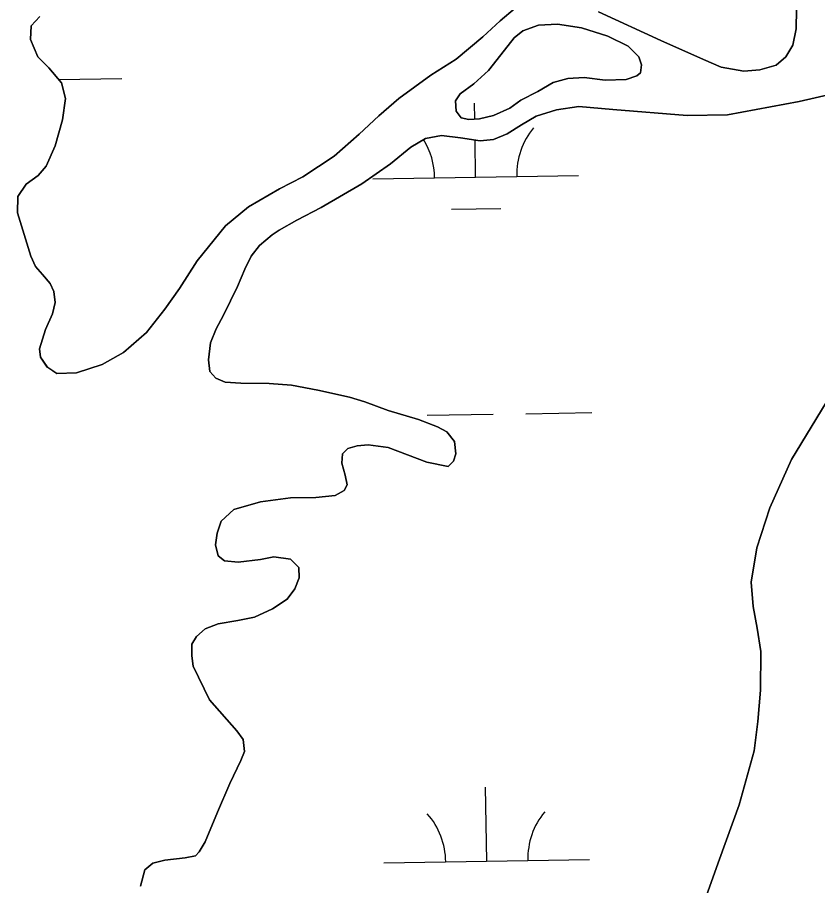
# Model space of a CAD drawing. Extents: x 3855477 to 3893699, y 299188 to 325115.
# Drawn here: x 3871364.8 to 3871754, y 314872.2 to 315294.4 of the extents above; entities that cross this region are included whole.
import ezdxf

# ---------------------------------------------------------------- set-up
doc = ezdxf.new("R2010")
doc.units = 0
doc.layers.add('V-TOPO-SHOR', color=7, linetype='Continuous')
doc.layers.add('V-WETL-SWMP', color=7, linetype='Continuous')

msp = doc.modelspace()

# ---------------------------------------------------------------- linework, layer by layer
at = {"layer": 'V-TOPO-SHOR'}
for points in [[(3871375.69, 315294.74), (3871371.54, 315290.35), (3871371.1, 315283.63), (3871374.75, 315275.27), (3871380.04, 315269.91), (3871386.31, 315262.63), (3871388.27, 315254.89), (3871386.69, 315244.65), (3871383.19, 315231.92), (3871378.8, 315222.11), (3871374.85, 315217.52), (3871369, 315213.24), (3871364.94, 315207.35), (3871364.79, 315199.41), (3871371.27, 315178.28), (3871373.54, 315173.34), (3871377.03, 315169.4), (3871380.71, 315165.06), (3871382.59, 315161.03), (3871383.16, 315155.7), (3871381.92, 315150.29), (3871378.55, 315142.68), (3871375.57, 315133.16), (3871376.05, 315129.24), (3871379.33, 315124.4), (3871383.92, 315121.25), (3871393.47, 315121.48), (3871406.05, 315125.61), (3871416.43, 315131.47), (3871427.55, 315141.23), (3871436.56, 315152.52), (3871443.66, 315162.61), (3871452.19, 315176.01), (3871465.97, 315193.09), (3871477.18, 315202.35), (3871492.2, 315210.98), (3871503.7, 315216.92), (3871518.93, 315226.96), (3871530.95, 315237.62), (3871540.66, 315246.49), (3871550.26, 315254.96), (3871565.8, 315266.3), (3871578.21, 315274.15), (3871591.24, 315284.91), (3871599.63, 315292.68), (3871606.9, 315298.86)], [(3871647.36, 315297.07), (3871677.69, 315283.2), (3871698.42, 315273.92), (3871707.13, 315270.24), (3871718.06, 315268.26), (3871725.8, 315268.81), (3871733.75, 315271.16), (3871738.6, 315275.24), (3871741.85, 315280.85), (3871743.61, 315288.87), (3871743.68, 315298.41)], [(3871609.7, 315254.15), (3871617.87, 315258.41), (3871625.43, 315262.78), (3871632.57, 315264.64), (3871640.41, 315265.08), (3871650.64, 315263.81), (3871660.89, 315264.24), (3871666.12, 315265.91), (3871667.84, 315267.5), (3871668.37, 315271.31), (3871667.09, 315275.14), (3871661.81, 315280.4), (3871652, 315285.29), (3871639.17, 315289.29), (3871627.54, 315291.08), (3871618.29, 315290.64), (3871610.54, 315287.89), (3871606.4, 315284.5), (3871601.64, 315278.41), (3871593.94, 315268.62), (3871586.86, 315262.14), (3871580.2, 315257.27), (3871577.87, 315253.77), (3871578.13, 315248.74), (3871580.62, 315245.61), (3871584.33, 315244.78), (3871589.56, 315245.05), (3871596.3, 315246.71), (3871604.25, 315250.17), (3871609.7, 315254.15)], [(3871762.68, 315257.5), (3871745.07, 315253.41), (3871710.18, 315247.02), (3871690.49, 315246.66)], [(3871690.49, 315246.66), (3871654.46, 315249.62), (3871637.9, 315251.04), (3871627.04, 315249.51), (3871617.18, 315246.36), (3871609.92, 315242.2), (3871602.96, 315237.83), (3871596.42, 315235.06), (3871589.88, 315234.4), (3871580.35, 315235.88), (3871571.02, 315236.95), (3871563.28, 315235.49), (3871556.22, 315231.22), (3871546.22, 315223.26), (3871532.29, 315213.41), (3871512.53, 315201.9), (3871500.64, 315195.86), (3871492.07, 315190.9), (3871488.64, 315188.71), (3871482.57, 315183.43), (3871478.52, 315178.24), (3871475.36, 315172.03), (3871471.89, 315163.52), (3871465.06, 315149.61), (3871461.4, 315143.01), (3871458.65, 315136.2), (3871457.68, 315127.87), (3871458.35, 315122.24), (3871461.24, 315119), (3871465.84, 315116.97), (3871473.47, 315116.61), (3871487.23, 315116.41), (3871498.07, 315115.53), (3871510.91, 315113.14), (3871526.25, 315109.72), (3871533.76, 315107.45), (3871545.08, 315103.26), (3871559.81, 315098.84), (3871569.13, 315095.36), (3871573.63, 315092.91), (3871577.42, 315088.17), (3871577.98, 315082.24), (3871576.95, 315078.53), (3871574.32, 315075.94), (3871563.99, 315078.12), (3871545.06, 315085.18), (3871535.43, 315086.55), (3871530, 315085.99), (3871525.57, 315084.71), (3871522.84, 315082.12), (3871522.51, 315077.6), (3871524.18, 315071.87), (3871525.15, 315067.04), (3871523.72, 315064.34), (3871519.39, 315061.96), (3871509.94, 315061.02), (3871497.59, 315060.8), (3871483.11, 315058.9), (3871470.13, 315055.07), (3871463.97, 315049.49), (3871461.92, 315043.68), (3871461.08, 315037.86), (3871462.44, 315032.53), (3871465.54, 315030.2), (3871472.16, 315029.55), (3871483.02, 315030.78), (3871489.55, 315032.14), (3871497.58, 315030.98), (3871501.67, 315026.93), (3871501.84, 315021.81), (3871499.69, 315016.6), (3871496.04, 315011.51), (3871488.88, 315006.73), (3871480.11, 315002.78), (3871471.97, 315001.13), (3871462.41, 314999.59), (3871456.17, 314997.02), (3871451.83, 314993.34), (3871449.59, 314989.64), (3871449.65, 314983.91), (3871450.32, 314978.88), (3871458.24, 314962.56), (3871471.49, 314947.51), (3871474.58, 314943.27), (3871475.24, 314937.44), (3871473.4, 314933.03), (3871468.2, 314921.82), (3871462.08, 314907.9), (3871456.15, 314893.58), (3871453.21, 314888.58), (3871451.49, 314886.79), (3871446.36, 314885.72), (3871436.51, 314884.68), (3871430.67, 314883.21), (3871426.73, 314879.93), (3871424.67, 314871.91)], [(3871697.55, 314860.57), (3871706.25, 314885.01), (3871715.78, 314911.56), (3871723.09, 314937.72), (3871724.9, 314952.07), (3871726.21, 314967.32), (3871726.34, 314986.1), (3871724.61, 314997.36), (3871722.68, 315007.92), (3871721.65, 315019.78), (3871724.38, 315036.53), (3871730.75, 315055.97), (3871741.25, 315079.5), (3871758.21, 315107.2)]]:
    msp.add_lwpolyline(points, dxfattribs=at)
at = {"layer": 'V-WETL-SWMP'}
for p, q in [((3871384.98, 315264.18), (3871415.55, 315264.68)), ((3871587.21, 315244.93), (3871587.08, 315252.73)), ((3871587.67, 315216.74), (3871587.37, 315234.79)), ((3871537.67, 315215.92), (3871637.66, 315217.55)), ((3871575.92, 315201.11), (3871599.92, 315201.5)), ((3871564.14, 315100.91), (3871596.14, 315101.43)), ((3871612.14, 315101.69), (3871644.13, 315102.21)), ((3871593.09, 314884.11), (3871592.5, 314920.1)), ((3871543.09, 314883.29), (3871643.08, 314884.92))]:
    msp.add_line(p, q, dxfattribs=at)
for points in [[(3871606.9, 315298.86), (3871599.63, 315292.68), (3871591.24, 315284.91), (3871578.21, 315274.15), (3871565.8, 315266.3), (3871550.26, 315254.96), (3871540.66, 315246.49), (3871530.95, 315237.62), (3871518.93, 315226.96), (3871503.7, 315216.92), (3871492.21, 315210.98), (3871477.18, 315202.35), (3871465.97, 315193.09), (3871452.19, 315176.01), (3871443.66, 315162.61), (3871436.56, 315152.52), (3871427.55, 315141.23), (3871416.43, 315131.47), (3871406.05, 315125.61), (3871393.47, 315121.48), (3871383.92, 315121.25), (3871379.33, 315124.39), (3871376.05, 315129.24), (3871375.57, 315133.16), (3871378.55, 315142.68), (3871381.92, 315150.29), (3871383.16, 315155.7), (3871382.59, 315161.03), (3871380.71, 315165.06), (3871377.03, 315169.4), (3871373.54, 315173.34), (3871371.27, 315178.28), (3871364.79, 315199.41), (3871364.94, 315207.35), (3871369, 315213.24), (3871374.85, 315217.52), (3871378.8, 315222.11), (3871383.19, 315231.92), (3871386.69, 315244.65), (3871388.27, 315254.89), (3871386.31, 315262.63), (3871380.04, 315269.91), (3871374.75, 315275.27), (3871371.1, 315283.63), (3871371.54, 315290.35), (3871375.69, 315294.74)], [(3871743.68, 315298.41), (3871743.61, 315288.87), (3871741.85, 315280.85), (3871738.6, 315275.24), (3871733.75, 315271.16), (3871725.8, 315268.81), (3871718.06, 315268.26), (3871707.13, 315270.24), (3871698.42, 315273.92), (3871677.69, 315283.2), (3871647.36, 315297.07)], [(3871690.49, 315246.66), (3871710.18, 315247.02), (3871745.07, 315253.41), (3871762.68, 315257.5)], [(3871424.67, 314871.91), (3871426.73, 314879.93), (3871430.67, 314883.22), (3871436.51, 314884.68), (3871446.36, 314885.72), (3871451.49, 314886.79), (3871453.21, 314888.58), (3871456.15, 314893.58), (3871462.08, 314907.9), (3871468.2, 314921.82), (3871473.4, 314933.03), (3871475.24, 314937.44), (3871474.58, 314943.27), (3871471.49, 314947.51), (3871458.24, 314962.56), (3871450.32, 314978.89), (3871449.65, 314983.91), (3871449.59, 314989.64), (3871451.83, 314993.34), (3871456.17, 314997.02), (3871462.41, 314999.59), (3871471.97, 315001.13), (3871480.11, 315002.78), (3871488.88, 315006.74), (3871496.04, 315011.51), (3871499.69, 315016.6), (3871501.84, 315021.81), (3871501.67, 315026.93), (3871497.58, 315030.98), (3871489.56, 315032.14), (3871483.02, 315030.78), (3871472.16, 315029.55), (3871465.54, 315030.2), (3871462.44, 315032.53), (3871461.07, 315037.86), (3871461.92, 315043.68), (3871463.97, 315049.49), (3871470.13, 315055.07), (3871483.11, 315058.9), (3871497.59, 315060.8), (3871509.94, 315061.02), (3871519.39, 315061.96), (3871523.72, 315064.34), (3871525.15, 315067.04), (3871524.18, 315071.87), (3871522.51, 315077.6), (3871522.84, 315082.12), (3871525.57, 315084.71), (3871530, 315085.99), (3871535.43, 315086.55), (3871545.06, 315085.18), (3871563.99, 315078.12), (3871574.32, 315075.94), (3871576.95, 315078.53), (3871577.98, 315082.24), (3871577.42, 315088.17), (3871573.63, 315092.91), (3871569.13, 315095.36), (3871559.81, 315098.84), (3871545.08, 315103.26), (3871533.77, 315107.45), (3871526.25, 315109.71), (3871510.91, 315113.14), (3871498.07, 315115.53), (3871487.23, 315116.41), (3871473.47, 315116.61), (3871465.84, 315116.96), (3871461.24, 315119), (3871458.35, 315122.24), (3871457.68, 315127.87), (3871458.65, 315136.2), (3871461.4, 315143.01), (3871465.06, 315149.61), (3871471.89, 315163.52), (3871475.36, 315172.03), (3871478.52, 315178.24), (3871482.57, 315183.43), (3871488.64, 315188.71), (3871492.07, 315190.9), (3871500.64, 315195.86), (3871512.53, 315201.9), (3871532.29, 315213.41), (3871546.22, 315223.26), (3871556.22, 315231.22), (3871563.28, 315235.49), (3871571.02, 315236.94), (3871580.35, 315235.88), (3871589.88, 315234.4), (3871596.42, 315235.06), (3871602.96, 315237.83), (3871609.92, 315242.2), (3871617.18, 315246.36), (3871627.04, 315249.51), (3871637.9, 315251.04), (3871654.46, 315249.62), (3871690.49, 315246.66)], [(3871758.21, 315107.2), (3871741.25, 315079.5), (3871730.74, 315055.97), (3871724.38, 315036.53), (3871721.65, 315019.78), (3871722.68, 315007.92), (3871724.61, 314997.36), (3871726.34, 314986.1), (3871726.21, 314967.32), (3871724.9, 314952.07), (3871723.09, 314937.72), (3871715.78, 314911.56), (3871706.25, 314885.01), (3871697.55, 314860.57)]]:
    msp.add_lwpolyline(points, dxfattribs=at)
msp.add_lwpolyline([(3871609.7, 315254.15), (3871604.25, 315250.17), (3871596.29, 315246.71), (3871589.56, 315245.05), (3871584.33, 315244.79), (3871580.62, 315245.61), (3871578.13, 315248.74), (3871577.87, 315253.77), (3871580.2, 315257.27), (3871586.86, 315262.14), (3871593.94, 315268.62), (3871601.64, 315278.41), (3871606.4, 315284.5), (3871610.54, 315287.89), (3871618.29, 315290.64), (3871627.54, 315291.08), (3871639.17, 315289.29), (3871652, 315285.29), (3871661.81, 315280.4), (3871667.09, 315275.14), (3871668.37, 315271.32), (3871667.84, 315267.5), (3871666.12, 315265.91), (3871660.89, 315264.24), (3871650.64, 315263.81), (3871640.41, 315265.08), (3871632.57, 315264.64), (3871625.43, 315262.78), (3871617.87, 315258.41)], close=True, dxfattribs=at)
for centre, start, end in [((3871642.89, 315218.11), 140.1615, 181.7052), ((3871532.42, 315216.31), 0.1615, 31.8882), ((3871537.84, 314883.68), 0.1615, 41.7052), ((3871648.31, 314885.48), 140.1615, 181.7052)]:
    msp.add_arc(centre, 35.25, start, end, dxfattribs=at)

doc.saveas('drawing.dxf')
